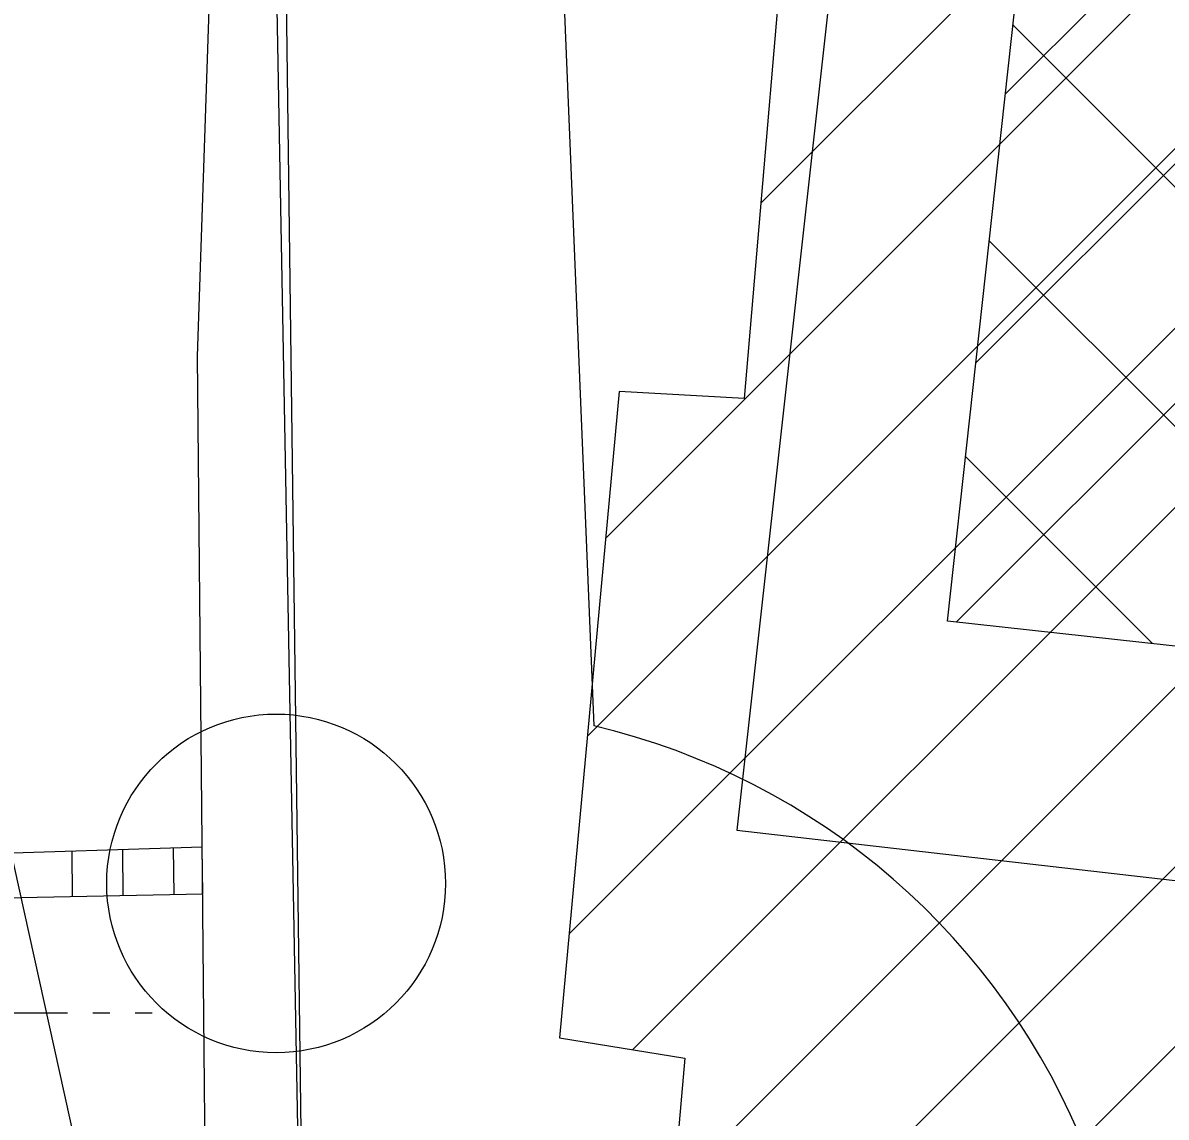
# Model space of a CAD drawing. Extents: x 419101 to 420177, y 4451541 to 4452254.
# Drawn here: x 419794.57 to 419808.08, y 4451837.89 to 4451850.82 of the extents above; entities that cross this region are included whole.
import ezdxf

# ---------------------------------------------------------------- set-up
doc = ezdxf.new("R2010")
doc.units = 0
for name, color, linetype in [('2_KADASTRO', 7, 'Continuous'), ('3_HALİHAZIR', 7, 'Continuous'), ('Level 10', 7, 'Continuous'), ('Level 28', 7, 'Continuous'), ('Level 3', 7, 'Continuous'), ('Level 60', 7, 'Continuous'), ('Level 62', 7, 'Continuous')]:
    doc.layers.add(name, color=color, linetype=linetype)

msp = doc.modelspace()

# ---------------------------------------------------------------- linework, layer by layer
at = {"layer": '2_KADASTRO'}
msp.add_lwpolyline([(419797.492, 4451855.675), (419798.065, 4451861.346), (419799.155, 4451872.13), (419838.56, 4451869.237), (419837.11, 4451851.442), (419836.727, 4451846.749), (419835.711, 4451834.324), (419821.984, 4451829.361), (419818.491, 4451828.088), (419798.137, 4451820.727)], close=True, dxfattribs=at)
at = {"layer": '3_HALİHAZIR'}
for p, q in [((419803.291, 4451848.686), (419820.913, 4451866.308)), ((419801.458, 4451844.731), (419822.515, 4451865.788)), ((419801.242, 4451842.394), (419812.6, 4451853.752)), ((419801.026, 4451840.056), (419810.975, 4451850.006)), ((419801.78, 4451838.69), (419811.946, 4451848.855)), ((419802.256, 4451837.044), (419809.233, 4451844.021)), ((419802.052, 4451834.719), (419810.605, 4451843.272)), ((419802.977, 4451833.522), (419812.727, 4451843.272)), ((419796.351, 4451841.069), (419796.356, 4451840.521)), ((419795.151, 4451841.031), (419795.156, 4451840.498)), ((419795.751, 4451841.05), (419795.756, 4451840.51)), ((419793.1, 4451839.123), (419795.1, 4451839.123)), ((419795.4, 4451839.123), (419795.6, 4451839.123)), ((419795.9, 4451839.123), (419796.1, 4451839.123))]:
    msp.add_line(p, q, dxfattribs=at)
for points in [[(419797.867, 4451837.115), (419797.662, 4451853.251), (419797.91, 4451858.725), (419798.097, 4451861.328), (419798.302, 4451862.613), (419798.621, 4451863.375), (419799.474, 4451864.627), (419800.495, 4451865.946), (419801.103, 4451866.55), (419801.991, 4451867.08), (419802.946, 4451867.405), (419803.73, 4451867.484), (419810.892, 4451866.84)], [(419831.983, 4451830.915), (419822.667, 4451826.822), (419805.817, 4451819.779), (419800.42, 4451817.393), (419800.158, 4451817.324), (419799.888, 4451817.289), (419799.455, 4451817.299), (419799.025, 4451817.36), (419798.627, 4451817.528), (419798.293, 4451817.745), (419798.166, 4451817.859), (419797.977, 4451818.07), (419797.64, 4451818.537), (419797.538, 4451818.701), (419797.413, 4451818.956), (419797.337, 4451819.167), (419797.269, 4451819.457), (419797.203, 4451819.766), (419796.807, 4451829.244), (419796.637, 4451846.881), (419797.125, 4451861.396)], [(419803.705, 4451853.541), (419803.094, 4451846.379), (419801.617, 4451846.462), (419800.912, 4451838.831), (419802.392, 4451838.591), (419801.958, 4451833.65), (419805.823, 4451833.166), (419805.704, 4451831.876), (419812.088, 4451831.235), (419812.306, 4451832.66), (419816.19, 4451832.424), (419816.618, 4451837.226), (419817.403, 4451837.21), (419817.369, 4451835.759), (419825.037, 4451835.071), (419825.286, 4451836.569), (419829.908, 4451836.255), (419830.545, 4451841.011), (419831.791, 4451840.938), (419832.448, 4451847.867), (419830.957, 4451848.053), (419831.347, 4451851.339)]]:
    msp.add_lwpolyline(points, dxfattribs=at)
msp.add_lwpolyline([(419793.957, 4451840.475), (419796.699, 4451840.528), (419796.693, 4451841.08), (419793.952, 4451840.993)], close=True, dxfattribs=at)
at = {"layer": 'Level 10'}
msp.add_lwpolyline([(419794.315, 4451890.489), (419840.672, 4451887.325), (419843.481, 4451858.847), (419842.779, 4451843.378), (419836.458, 4451835.291), (419798.881, 4451820.877), (419792.208, 4451851.112), (419791.857, 4451872.559)], close=True, dxfattribs=at)
at = {"layer": 'Level 28'}
for p, q in [((419806.176, 4451849.974), (419818.644, 4451862.442)), ((419805.827, 4451846.796), (419821.193, 4451862.162)), ((419805.599, 4451843.739), (419823.741, 4451861.882)), ((419814.272, 4451842.787), (419806.266, 4451850.792)), ((419811.094, 4451843.136), (419805.986, 4451848.244)), ((419807.917, 4451843.485), (419805.707, 4451845.695))]:
    msp.add_line(p, q, dxfattribs=at)
msp.add_lwpolyline([(419827.155, 4451841.372), (419805.493, 4451843.751), (419807.678, 4451863.646), (419829.34, 4451861.267)], close=True, dxfattribs=at)
at = {"layer": 'Level 3'}
msp.add_circle((419797.565, 4451840.653), 2, dxfattribs=at)
at = {"layer": 'Level 60'}
msp.add_lwpolyline([(419805.835, 4451866.735), (419803.007, 4451841.28), (419828.438, 4451838.361), (419831.357, 4451864.001), (419805.835, 4451866.735)], dxfattribs=at)
at = {"layer": 'Level 62'}
msp.add_line((419800.488, 4451862.709), (419801.318, 4451842.514), dxfattribs=at)
msp.add_line((419800.488, 4451862.709), (419801.318, 4451842.514), dxfattribs=at)
msp.add_line((419800.488, 4451862.709), (419801.318, 4451842.514), dxfattribs=at)
msp.add_arc((419799.405, 4451834.422), 8.315, 21.434, 76.7026, dxfattribs=at)
msp.add_arc((419799.405, 4451834.422), 8.315, 21.434, 76.7026, dxfattribs=at)
msp.add_arc((419799.405, 4451834.422), 8.315, 21.434, 76.7026, dxfattribs=at)

doc.saveas('drawing.dxf')
